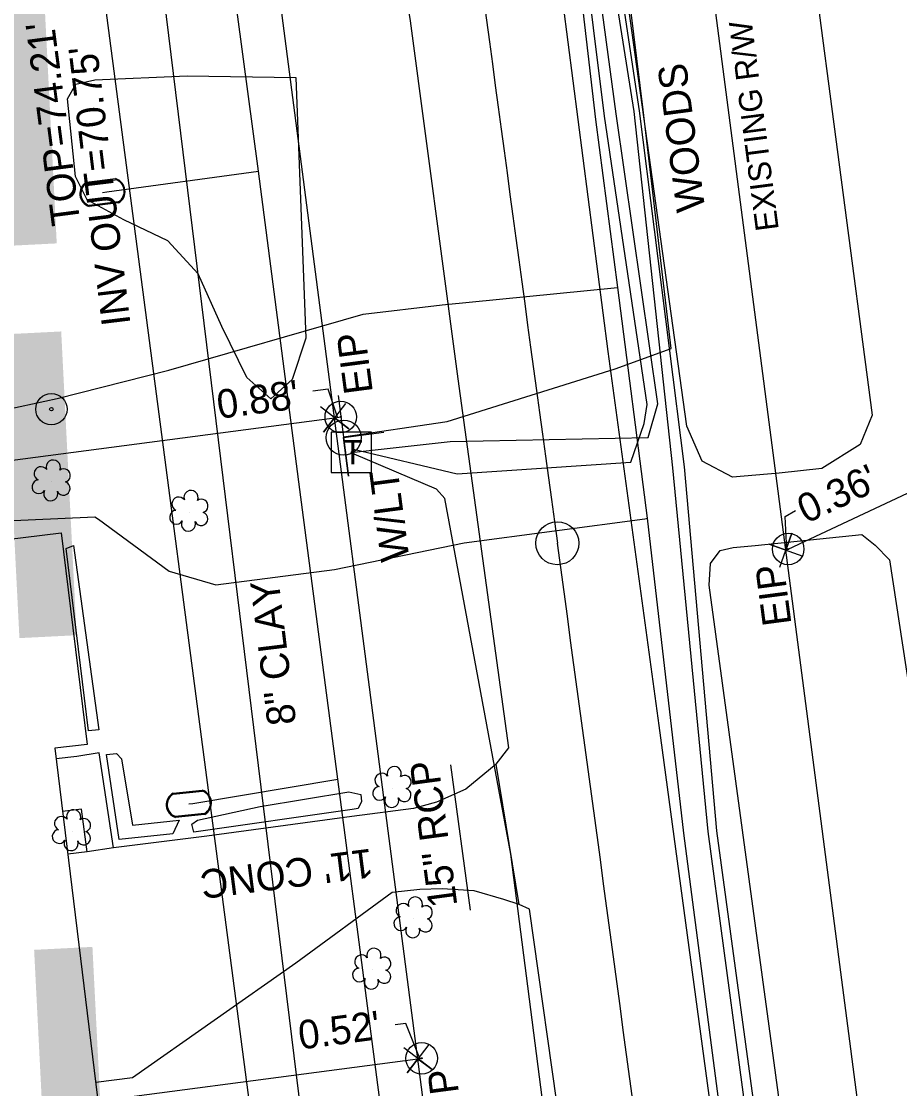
# Model space of a CAD drawing. Extents: x 2364404 to 2371833, y 798876 to 809754.
# Drawn here: x 2368466.8 to 2368589.3, y 806640.1 to 806788.8 of the extents above; entities that cross this region are included whole.
import ezdxf

# ---------------------------------------------------------------- set-up
doc = ezdxf.new("R2010")
doc.units = 0
for name, color, linetype in [('Exist Building', 7, 'Continuous'), ('Exist Horizontal Alignment Direction Label', 7, 'Continuous'), ('Exist Horizontal Alignment Point', 7, 'Continuous'), ('Exist Other Culture Area Outline', 7, 'Continuous'), ('Exist Other Culture Located Object CELL', 7, 'Continuous'), ('Exist Property Corner CELL', 7, 'Continuous'), ('Exist Property Iron Pin CELL', 7, 'Continuous'), ('Exist Property Iron Pin Text', 7, 'Continuous'), ('Exist Property Line', 7, 'Continuous'), ('Exist Property Line Leader', 7, 'Continuous'), ('Exist Property Line Text', 7, 'Continuous'), ('Exist Right of Way Easement Line', 7, 'Continuous'), ('Exist Right of Way Line', 7, 'Continuous'), ('Exist Right of Way Line Text', 7, 'Continuous'), ('Exist Roads EOP', 7, 'Continuous'), ('Exist Roads EOP Other', 7, 'Continuous'), ('Exist Roads EOP Other Text', 7, 'Continuous'), ('Exist Structure Minor Pipes RCP 15 Inch', 7, 'Continuous'), ('Exist Structure Minor Pipes RCP 15 Inch Text', 7, 'Continuous'), ('Exist Utilities Gas UG Line SUE LOS B', 7, 'Continuous'), ('Exist Utilities Power Joint Use Telephone CELL', 7, 'Continuous'), ('Exist Utilities Power Joint Use Telephone Text', 7, 'Continuous'), ('Exist Utilities Sanitary Sewer Manhole Top Elevation', 7, 'Continuous'), ('Exist Utilities Sanitary Sewer UG Line', 7, 'Continuous'), ('Exist Utilities Sanitary Sewer UG Line Invert Elevation', 7, 'Continuous'), ('Exist Utilities Sanitary Sewer UG Line Text', 7, 'Continuous'), ('Exist Utilities Telephone Pedestal CELL', 7, 'Continuous'), ('Exist Utilities Telephone UG Cable SUE LOS C', 7, 'Continuous'), ('Exist Utilities Telephone UG FO SUE LOS B', 7, 'Continuous'), ('Exist Utilities Telephone UG FO SUE LOS D', 7, 'Continuous'), ('Exist Utilities TV UG Cable SUE LOS B', 7, 'Continuous'), ('Exist Utilities Water Meter CELL', 7, 'Continuous'), ('Exist Utilities Water UG Line SUE LOS B', 7, 'Continuous'), ('Exist Vegetation Hedge Row', 7, 'Continuous'), ('Exist Vegetation Shrub CELL', 7, 'Continuous'), ('Exist Vegetation Woods Line', 7, 'Continuous'), ('Exist Vegetation Woods Line Text', 7, 'Continuous'), ('Prop Horizontal Alignment', 7, 'Continuous')]:
    doc.layers.add(name, color=color, linetype=linetype)

msp = doc.modelspace()

# ---------------------------------------------------------------- linework, layer by layer
at = {"layer": 'Exist Building'}
msp.add_lwpolyline([(2368471.5, 806687.55), (2368477.46, 806638.86), (2368444.17, 806634.78), (2368443.67, 806634.72), (2368434.1, 806712.88), (2368472.38, 806717.56), (2368475.99, 806688.09)], close=True, dxfattribs=at)
at = {"layer": 'Exist Horizontal Alignment Point'}
msp.add_circle((2368541.54, 806716.13), 3, dxfattribs=at)
at = {"layer": 'Exist Other Culture Area Outline'}
for points in [[(2368479.7, 806673.67), (2368477.69, 806686.93), (2368474.55, 806686.4), (2368471.68, 806686.07)], [(2368476.02, 806673.15), (2368475.22, 806679.08), (2368472.58, 806678.74)]]:
    msp.add_lwpolyline(points, dxfattribs=at)
at = {"layer": 'Exist Other Culture Located Object CELL'}
for radius in [2.18, 0.24]:
    msp.add_circle((2368471.02, 806734.8), radius, dxfattribs=at)
at = {"layer": 'Exist Property Corner CELL'}
for p, q in [((2368510.49, 806733.6), (2368510.49, 806733.6)), ((2368573.4, 806715.15), (2368573.4, 806715.15)), ((2368522.11, 806644.3), (2368522.11, 806644.3))]:
    msp.add_line(p, q, dxfattribs=at)
for points in [[(2368512.01, 806735.59), (2368508.97, 806731.62), (2368510.49, 806733.6), (2368512.47, 806732.08), (2368508.51, 806735.13)], [(2368572.55, 806712.8), (2368574.25, 806717.51), (2368573.4, 806715.15), (2368571.05, 806716), (2368575.75, 806714.31)], [(2368523.63, 806646.29), (2368520.59, 806642.32), (2368522.11, 806644.3), (2368524.09, 806642.78), (2368520.13, 806645.83)]]:
    msp.add_lwpolyline(points, dxfattribs=at)
at = {"layer": 'Exist Property Iron Pin CELL'}
for centre, radius in [((2368511.36, 806733.72), 2.2), ((2368511.36, 806733.72), 0.0707), ((2368573.72, 806715.31), 2.2), ((2368573.72, 806715.31), 0.0707), ((2368522.63, 806644.37), 2.2), ((2368522.63, 806644.37), 0.0707)]:
    msp.add_circle(centre, radius, dxfattribs=at)
at = {"layer": 'Exist Property Line'}
for p, q in [((2368573.72, 806715.31), (2368744.49, 806795.54)), ((2368345.73, 806711.97), (2368510.49, 806733.6)), ((2368510.49, 806733.6), (2368511.36, 806733.72)), ((2368573.4, 806715.15), (2368573.72, 806715.31)), ((2368357.45, 806622.68), (2368522.11, 806644.3)), ((2368522.11, 806644.3), (2368522.63, 806644.37))]:
    msp.add_line(p, q, dxfattribs=at)
at = {"layer": 'Exist Property Line Leader'}
for points in [[(2368510.88, 806733.67), (2368509.6, 806737.58), (2368507.45, 806737.33)], [(2368573.54, 806715.22), (2368573.28, 806719.87), (2368574.76, 806720.68)], [(2368522.37, 806644.34), (2368520.41, 806649.22), (2368518.95, 806649.01)]]:
    msp.add_lwpolyline(points, dxfattribs=at)
at = {"layer": 'Exist Right of Way Easement Line'}
msp.add_line((2368511.71, 806538.64), (2368344.2, 807814.14), dxfattribs=at)
at = {"layer": 'Exist Right of Way Line'}
for p, q in [((2368533.02, 806560.45), (2368368.2, 807827.36)), ((2368619.17, 806363.33), (2368556.56, 806844.6))]:
    msp.add_line(p, q, dxfattribs=at)
at = {"layer": 'Exist Roads EOP'}
for points in [[(2368562.93, 806637.46), (2368555.74, 806690.75), (2368548.61, 806742.82), (2368542.36, 806791.34), (2368538.21, 806821.28), (2368530.22, 806881.79), (2368518.49, 806971.03), (2368511.29, 807026.45), (2368505.76, 807074.75), (2368500.82, 807111.79), (2368494.06, 807163.04), (2368486.21, 807225.24), (2368486.94, 807228.44), (2368484.21, 807253.24), (2368481.5, 807263.09), (2368479.96, 807275.52), (2368472.82, 807329.17)], [(2368542.08, 806633.94), (2368537.65, 806665.16), (2368536.24, 806665.79), (2368533.02, 806685.33), (2368534.76, 806687.62), (2368527.71, 806739.03), (2368521.09, 806788.9), (2368519.37, 806799.41), (2368518.6, 806801.72), (2368517.16, 806802.97), (2368515.73, 806814.41), (2368516.71, 806816.13), (2368517.13, 806818.19), (2368509.17, 806879.16), (2368497.78, 806964.4), (2368495.51, 806965.25), (2368493.89, 806981.12), (2368495.71, 806983.28), (2368490.79, 807023.19), (2368488.57, 807040.03)]]:
    msp.add_lwpolyline(points, dxfattribs=at)
at = {"layer": 'Exist Roads EOP Other'}
for p, q in [((2368476.02, 806673.15), (2368473.31, 806672.82)), ((2368505.08, 806657.64), (2368482.31, 806641.64)), ((2368482.31, 806641.64), (2368477.21, 806640.97))]:
    msp.add_line(p, q, dxfattribs=at)
for points in [[(2368533.02, 806685.33), (2368528.77, 806681.86), (2368524.72, 806680.06), (2368521.49, 806679.16), (2368512.9, 806678.07), (2368492.7, 806675.3), (2368479.7, 806673.67), (2368476.02, 806673.15)], [(2368536.24, 806665.79), (2368534.08, 806666.49), (2368529.97, 806667.71), (2368525.48, 806667.99), (2368522.4, 806667.88), (2368518.54, 806667.48), (2368505.08, 806657.64)]]:
    msp.add_lwpolyline(points, dxfattribs=at)
at = {"layer": 'Exist Structure Minor Pipes RCP 15 Inch'}
msp.add_line((2368526.67, 806685.23), (2368529.39, 806665.01), dxfattribs=at)
at = {"layer": 'Exist Utilities Gas UG Line SUE LOS B'}
for points in [[(2368565.51, 806627.35), (2368559.18, 806675.74), (2368554.09, 806719.63), (2368549.98, 806751.76), (2368546.89, 806775.18), (2368541.13, 806824.77), (2368541.15, 806826.3), (2368533.73, 806875.2), (2368530.25, 806898.57), (2368522.83, 806953.25), (2368520.6, 806972.93), (2368514.47, 807022.15), (2368508.12, 807071.69), (2368503.05, 807109.35), (2368503.04, 807109.39), (2368501.76, 807120.55), (2368495.27, 807170.09), (2368488.83, 807219.75), (2368482.33, 807269.18), (2368476.59, 807310.66)], [(2368437.93, 806738.36), (2368438.95, 806732.29), (2368441.79, 806731.3), (2368452.85, 806732.22), (2368471.83, 806736.28), (2368487.39, 806740.26), (2368514.49, 806748.04), (2368525.48, 806749.32), (2368549.46, 806751.7), (2368549.98, 806751.76)], [(2368436.34, 806702.89), (2368431.85, 806702.53), (2368431.1, 806712.16), (2368436.64, 806715.83), (2368454.3, 806718.8), (2368477.08, 806719.8), (2368477.57, 806719.5), (2368487.43, 806712.24), (2368493.94, 806710.31), (2368510.5, 806712.48), (2368528.57, 806716.17), (2368553.72, 806719.52), (2368554.09, 806719.63)]]:
    msp.add_lwpolyline(points, dxfattribs=at)
at = {"layer": 'Exist Utilities Power Joint Use Telephone CELL'}
msp.add_line((2368511.77, 806730.84), (2368511.77, 806730.84), dxfattribs=at)
msp.add_lwpolyline([(2368510.98, 806736.73), (2368512.44, 806725.48), (2368511.75, 806730.84), (2368517.34, 806731.58)], dxfattribs=at)
msp.add_circle((2368511.77, 806730.84), 2.45, dxfattribs=at)
at = {"layer": 'Exist Utilities Sanitary Sewer UG Line'}
msp.add_line((2368483.53, 806817.87), (2368521.16, 806511.46), dxfattribs=at)
at = {"layer": 'Exist Utilities Telephone Pedestal CELL'}
msp.add_line((2368512.76, 806728.82), (2368512.76, 806728.82), dxfattribs=at)
msp.add_lwpolyline([(2368510.04, 806725.99), (2368515.63, 806725.99), (2368515.63, 806731.59), (2368510.04, 806731.59), (2368510.04, 806725.99)], dxfattribs=at)
at = {"layer": 'Exist Utilities Telephone UG Cable SUE LOS C'}
for points in [[(2368513, 806728.67), (2368513.11, 806729.23), (2368527.58, 806725.8), (2368551.81, 806727.42), (2368553.66, 806732.83), (2368554.05, 806735.47), (2368548.14, 806775.63), (2368542, 806824.9), (2368541.99, 806826.38), (2368535.41, 806874.73), (2368525.92, 806923.45), (2368519.62, 806972.71), (2368513.1, 807021.89), (2368507.14, 807071.19), (2368500.36, 807120.72), (2368487.41, 807219.56), (2368485.62, 807270.73), (2368476.5, 807319.29)], [(2368512.76, 806728.82), (2368513.23, 806728.83), (2368526.6, 806730.3), (2368554.19, 806730.87), (2368555.55, 806735.53), (2368549.73, 806775.94), (2368543.15, 806824.88), (2368543.19, 806826.35), (2368542.9, 806844.67), (2368540.57, 806873.85), (2368540.65, 806876.02), (2368542.68, 806879.28), (2368552.82, 806878.65), (2368578.3, 806883.33), (2368609.68, 806897.03), (2368634.38, 806908.76), (2368649.63, 806915.88), (2368651.51, 806917.09), (2368652, 806919.33), (2368650.03, 806922.76), (2368650.32, 806923.36)], [(2368539.93, 806549.94), (2368540.36, 806550.4), (2368546.61, 806557.01), (2368547.81, 806561.47), (2368541.25, 806624.81), (2368535.07, 806672.79), (2368525.85, 806722.38), (2368524.71, 806723.67), (2368513.24, 806728.53), (2368512.76, 806728.82)]]:
    msp.add_lwpolyline(points, dxfattribs=at)
at = {"layer": 'Exist Utilities Telephone UG FO SUE LOS B'}
for points in [[(2368557.66, 806726.62), (2368552.25, 806776.28), (2368544.5, 806825.17), (2368544.52, 806826.49), (2368538.15, 806875.06), (2368528.53, 806924.12), (2368522.67, 806972.9), (2368516.86, 807022.32), (2368510.19, 807071.54), (2368510.15, 807071.85), (2368503.82, 807121.23), (2368497.45, 807169.98), (2368490.99, 807219.7), (2368486.98, 807243.03), (2368483.26, 807270.12), (2368478.16, 807319.19)], [(2368679.23, 805789.16), (2368672.39, 805838.94), (2368666.32, 805886.94), (2368660.23, 805937.36), (2368653.43, 805985.89), (2368647.01, 806035.09), (2368643.66, 806085.34), (2368638.18, 806117.45), (2368626.73, 806183.23), (2368619.54, 806232.74), (2368612.29, 806288.8), (2368607.86, 806333.45), (2368599.32, 806397.89), (2368588.91, 806479.4), (2368582.51, 806528.6), (2368569.12, 806627.2), (2368562.57, 806675.96), (2368557.66, 806726.62)]]:
    msp.add_lwpolyline(points, dxfattribs=at)
at = {"layer": 'Exist Utilities Telephone UG FO SUE LOS D'}
msp.add_lwpolyline([(2368570.42, 806627.22), (2368563.79, 806676.05), (2368559.26, 806726.79), (2368553, 806776.39), (2368545.68, 806825.01), (2368545.37, 806826.67), (2368539.86, 806875.13), (2368530.01, 806924.21), (2368524.34, 806972.87), (2368518.19, 807022.38), (2368511.17, 807071.48), (2368504.8, 807121.29), (2368498.76, 807170.03), (2368493.38, 807219.79), (2368488.92, 807243.04), (2368484.81, 807270.66), (2368473.51, 807368.34)], dxfattribs=at)
at = {"layer": 'Exist Utilities TV UG Cable SUE LOS B'}
msp.add_lwpolyline([(2368511.74, 806730.95), (2368526.2, 806733.08), (2368549.61, 806740.43), (2368557.41, 806743.28), (2368553.5, 806776.53), (2368547.46, 806825.52), (2368547.99, 806835.17), (2368549.16, 806837.48), (2368557.51, 806842.73)], dxfattribs=at)
at = {"layer": 'Exist Utilities Water Meter CELL'}
for p, q in [((2368478.14, 806764.99), (2368478.14, 806764.99)), ((2368490.19, 806679.82), (2368490.19, 806679.82))]:
    msp.add_line(p, q, dxfattribs=at)
for points in [[(2368475.92, 806766.43), (2368479.96, 806766.92)], [(2368475.93, 806766.29), (2368479.98, 806766.78)], [(2368480.35, 806763.68), (2368476.28, 806763.19)], [(2368480.37, 806763.54), (2368476.3, 806763.05)], [(2368488, 806681.31), (2368492.05, 806681.71)], [(2368488.01, 806681.18), (2368492.07, 806681.57)], [(2368492.37, 806678.46), (2368488.29, 806678.06)], [(2368492.38, 806678.33), (2368488.3, 806677.93)]]:
    msp.add_lwpolyline(points, dxfattribs=at)
for centre, radius, start, end in [((2368476.85, 806764.82), 1.86, 120.0303, 252.8316), ((2368476.86, 806764.82), 1.73, 122.1532, 250.6346), ((2368479.43, 806765.14), 1.86, 300.5006, 73.1606), ((2368479.44, 806765.14), 1.73, 301.9794, 71.7251), ((2368491.48, 806679.95), 1.86, 299.2342, 71.8943), ((2368491.49, 806679.95), 1.73, 300.7131, 70.4588), ((2368488.89, 806679.69), 1.86, 118.764, 251.5653), ((2368488.9, 806679.69), 1.73, 120.8869, 249.3683)]:
    msp.add_arc(centre, radius, start, end, dxfattribs=at)
at = {"layer": 'Exist Utilities Water UG Line SUE LOS B'}
for points in [[(2368519.2, 806620.08), (2368510.97, 806683.25), (2368505.65, 806723.63), (2368499.9, 806767.95), (2368493.34, 806816.93), (2368491.14, 806831.44), (2368484.04, 806869.78), (2368477.82, 806911.63), (2368472.48, 806959.83), (2368471.08, 806975.35), (2368467.91, 807014.19), (2368461.16, 807070.94), (2368455.32, 807116.26), (2368449.6, 807161.65), (2368446.12, 807187.28), (2368441.35, 807211.9), (2368441.09, 807221.64), (2368437.56, 807243.96), (2368435.61, 807263.12), (2368428.93, 807315.03)], [(2368478.14, 806764.99), (2368478.76, 806765.09), (2368499.9, 806767.95)], [(2368490.19, 806679.82), (2368490.76, 806679.87), (2368510.97, 806683.25)]]:
    msp.add_lwpolyline(points, dxfattribs=at)
at = {"layer": 'Exist Vegetation Hedge Row'}
for points in [[(2368474.09, 806715.81), (2368477.62, 806690.14), (2368476.18, 806690.01), (2368473.06, 806715.38), (2368474.09, 806715.81)], [(2368480.79, 806686.07), (2368482.32, 806676.85), (2368488.85, 806677.53), (2368487.96, 806675.64), (2368480.49, 806674.87), (2368478.71, 806686.67), (2368480.11, 806686.81), (2368480.79, 806686.07)], [(2368491.37, 806677.52), (2368500.13, 806679.46), (2368512.47, 806681.51), (2368514.15, 806681.11), (2368514.25, 806680.13), (2368513.8, 806679.16), (2368512.93, 806679.03), (2368490.89, 806675.89), (2368490.61, 806676.98), (2368491.37, 806677.52)]]:
    msp.add_lwpolyline(points, dxfattribs=at)
at = {"layer": 'Exist Vegetation Shrub CELL'}
for p, q in [((2368471.07, 806724.69), (2368471.07, 806724.69)), ((2368490.26, 806720.46), (2368490.26, 806720.46)), ((2368518.58, 806681.99), (2368518.58, 806681.99)), ((2368473.9, 806675.97), (2368473.9, 806675.97)), ((2368521.52, 806663.82), (2368521.52, 806663.82)), ((2368515.75, 806656.67), (2368515.75, 806656.67))]:
    msp.add_line(p, q, dxfattribs=at)
for centre, radius, start, end in [((2368471.29, 806726.73), 0.99, 334.8391, 200.4717), ((2368469.58, 806725.82), 0.968, 35.8908, 245.4216), ((2368472.74, 806725.56), 0.929, 284.4567, 126.0861), ((2368469.27, 806723.99), 0.955, 95.1099, 327.9534), ((2368472.7, 806723.76), 0.937, 204.9913, 73.4601), ((2368470.94, 806723.01), 0.984, 151.2797, 21.387), ((2368490.49, 806722.5), 0.99, 334.8391, 200.4717), ((2368488.78, 806721.59), 0.968, 35.8908, 245.4216), ((2368491.93, 806721.33), 0.929, 284.4567, 126.0861), ((2368488.46, 806719.75), 0.955, 95.1099, 327.9534), ((2368491.9, 806719.53), 0.937, 204.9913, 73.4601), ((2368490.13, 806718.78), 0.984, 151.2797, 21.387), ((2368518.8, 806684.03), 0.99, 334.8391, 200.4717), ((2368517.09, 806683.11), 0.968, 35.8908, 245.4216), ((2368520.25, 806682.85), 0.929, 284.4567, 126.0861), ((2368516.77, 806681.28), 0.955, 95.1099, 327.9534), ((2368520.21, 806681.06), 0.937, 204.9913, 73.4601), ((2368518.45, 806680.3), 0.984, 151.2797, 21.387), ((2368474.13, 806678.01), 0.99, 334.8391, 200.4717), ((2368472.42, 806677.09), 0.968, 35.8908, 245.4216), ((2368475.57, 806676.84), 0.929, 284.4567, 126.0861), ((2368472.1, 806675.26), 0.955, 95.1099, 327.9534), ((2368475.54, 806675.04), 0.937, 204.9913, 73.4601), ((2368473.77, 806674.28), 0.984, 151.2797, 21.387), ((2368521.75, 806665.86), 0.99, 334.8391, 200.4717), ((2368520.04, 806664.95), 0.968, 35.8908, 245.4216), ((2368523.2, 806664.69), 0.929, 284.4567, 126.0861), ((2368519.72, 806663.12), 0.955, 95.1099, 327.9534), ((2368523.16, 806662.89), 0.937, 204.9913, 73.4601), ((2368521.39, 806662.14), 0.984, 151.2797, 21.387), ((2368515.98, 806658.71), 0.99, 334.8391, 200.4717), ((2368514.27, 806657.8), 0.968, 35.8908, 245.4216), ((2368517.42, 806657.54), 0.929, 284.4567, 126.0861), ((2368513.95, 806655.97), 0.955, 95.1099, 327.9534), ((2368517.39, 806655.74), 0.937, 204.9913, 73.4601), ((2368515.62, 806654.99), 0.984, 151.2797, 21.387)]:
    msp.add_arc(centre, radius, start, end, dxfattribs=at)
at = {"layer": 'Exist Vegetation Woods Line'}
for points in [[(2368576.79, 806799.61), (2368585.43, 806733.99), (2368583.77, 806729.88), (2368578.39, 806726.54), (2368572.47, 806725.9), (2368565.94, 806725.32), (2368561.71, 806727.54), (2368559.61, 806732.42), (2368550, 806801.33), (2368549.44, 806806.63), (2368550.08, 806814.39), (2368553.91, 806819.82), (2368560.02, 806822.71), (2368566.69, 806822.74), (2368572.75, 806818.89), (2368576.79, 806799.61)], [(2368505.08, 806781.02), (2368506.5, 806744.71), (2368504.57, 806738.94), (2368501.62, 806736.24), (2368498.27, 806739.21), (2368494.8, 806746.3), (2368491.49, 806753.68), (2368487.23, 806758.26), (2368481.12, 806761.19), (2368476.02, 806763.95), (2368474.38, 806767.21), (2368473.25, 806778.05), (2368474.43, 806780.08), (2368477.1, 806780.67), (2368489.97, 806781.27), (2368505.08, 806781.02)], [(2368594.41, 806482.19), (2368586.86, 806532.77), (2368562.7, 806710.3), (2368562.89, 806713.29), (2368564.24, 806715.12), (2368566.05, 806715.52), (2368569.12, 806715.83), (2368584, 806717.33), (2368585.85, 806715.87), (2368587.86, 806713.79), (2368596.96, 806654.18), (2368604.41, 806582.49), (2368617.89, 806484.62), (2368594.41, 806482.19)]]:
    msp.add_lwpolyline(points, dxfattribs=at)
at = {"layer": 'Prop Horizontal Alignment'}
for centre, start, end in [((2391111.53, 809808.52), 187.308437, 187.801711), ((2345971.56, 803623.74), 7.526261, 7.801711)]:
    msp.add_arc(centre, 22780.85, start, end, dxfattribs=at)

# ---------------------------------------------------------------- texts
at = {"layer": 'Exist Horizontal Alignment Direction Label'}
msp.add_text('BL-110', height=73.5, rotation=92.9054, dxfattribs=at).set_placement((2368482.67, 806543.08))
at = {"layer": 'Exist Property Iron Pin Text'}
for p in [(2368515.84, 806737.17), (2368574.19, 806704.87), (2368528.49, 806634.57)]:
    msp.add_text('EIP', height=4, rotation=97.4798, dxfattribs=at).set_placement(p)
at = {"layer": 'Exist Property Line Text'}
for s, rotation, p in [("0.88'", 7.4817, (2368494.36, 806733.45)), ("0.36'", 25.1655, (2368576.21, 806718.8)), ("0.52'", 7.4817, (2368505.71, 806645.57))]:
    msp.add_text(s, height=4, rotation=rotation, dxfattribs=at).set_placement(p)
at = {"layer": 'Exist Right of Way Line Text'}
msp.add_text('EXISTING R/W', height=3.2, rotation=97.4124, dxfattribs=at).set_placement((2368572.42, 806759.84))
at = {"layer": 'Exist Roads EOP Other Text'}
msp.add_text("11' CONC", height=4, rotation=187.2903, dxfattribs=at).set_placement((2368515.59, 806673.59))
at = {"layer": 'Exist Structure Minor Pipes RCP 15 Inch Text'}
msp.add_text('15" RCP', height=4, rotation=97.5936, dxfattribs=at).set_placement((2368527.62, 806665.65))
at = {"layer": 'Exist Utilities Power Joint Use Telephone Text'}
msp.add_text('W/LT', height=4, rotation=97.4798, dxfattribs=at).set_placement((2368520.95, 806713.87))
at = {"layer": 'Exist Utilities Sanitary Sewer Manhole Top Elevation'}
msp.add_text("TOP=74.21'", height=4, rotation=97.4798, dxfattribs=at).set_placement((2368475.08, 806760.67))
at = {"layer": 'Exist Utilities Sanitary Sewer UG Line Invert Elevation'}
msp.add_text("INV OUT=70.75'", height=4, rotation=96.8986, dxfattribs=at).set_placement((2368482.06, 806746.66))
at = {"layer": 'Exist Utilities Sanitary Sewer UG Line Text'}
msp.add_text('8" CLAY', height=4, rotation=97.0001, dxfattribs=at).set_placement((2368505.16, 806691.01))
at = {"layer": 'Exist Utilities Telephone Pedestal CELL'}
msp.add_text('T', height=3.42, dxfattribs=at).set_placement((2368511.63, 806727.1))
at = {"layer": 'Exist Vegetation Woods Line Text'}
msp.add_text('WOODS', height=4, rotation=97.4798, dxfattribs=at).set_placement((2368562.17, 806762.57))

doc.saveas('drawing.dxf')
